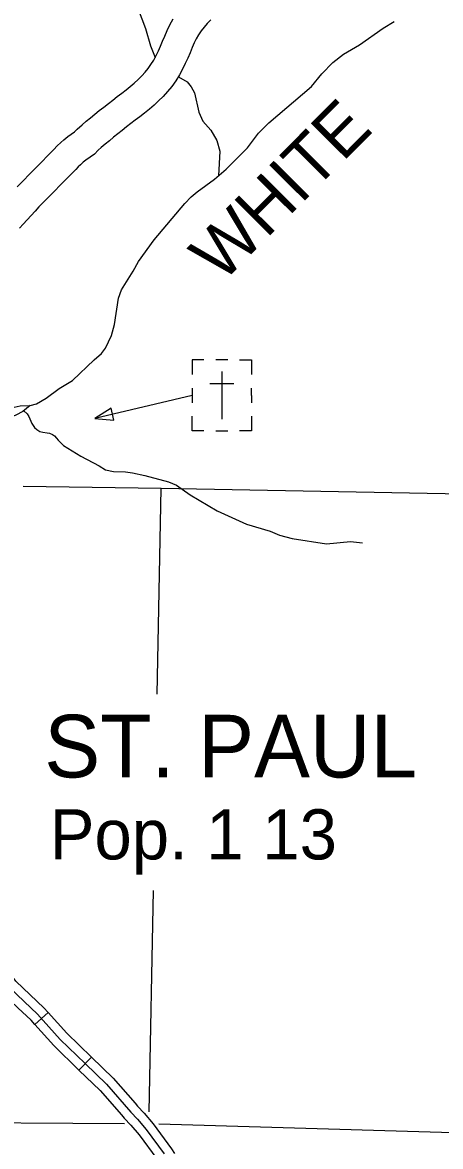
# Model space of a CAD drawing. Extents: x 0 to 3171, y 0 to 2059.
# Drawn here: x 1604.6 to 1663.2, y 497.4 to 655.3 of the extents above; entities that cross this region are included whole.
import ezdxf

# ---------------------------------------------------------------- set-up
doc = ezdxf.new("R2010")
doc.units = 0
for name, color, linetype in [('Level 10', 7, 'Continuous'), ('Level 32', 7, 'Continuous'), ('Level 35', 7, 'Continuous'), ('Level 4', 7, 'Continuous'), ('Level 45', 7, 'Continuous'), ('Level 5', 7, 'Continuous'), ('Level 57', 7, 'Continuous'), ('Level 6', 7, 'Continuous')]:
    doc.layers.add(name, color=color, linetype=linetype)

msp = doc.modelspace()

# ---------------------------------------------------------------- linework, layer by layer
at = {"layer": 'Level 10'}
for points in [[(1603.86, 632.22), (1609.01, 637.47), (1609.45, 637.96), (1609.96, 638.42), (1610.39, 638.8), (1610.95, 639.28), (1611.89, 639.91), (1612.25, 640.33), (1612.96, 640.93), (1613.55, 641.43), (1614.15, 641.91), (1614.75, 642.4), (1615.37, 642.91), (1616.01, 643.41), (1616.64, 643.91), (1617.26, 644.39), (1617.89, 644.88), (1618.52, 645.35), (1619.12, 645.82), (1619.7, 646.3), (1620.27, 646.79), (1620.82, 647.29), (1621.33, 647.8), (1621.8, 648.31), (1622.23, 648.84), (1622.62, 649.4), (1623, 650.01), (1623.35, 650.65), (1623.67, 651.3), (1623.97, 651.97), (1624.25, 652.65), (1624.55, 653.37), (1624.88, 654.15), (1625.28, 654.97), (1625.75, 655.79)], [(1631.02, 655.65), (1630.52, 655.16), (1630.07, 654.64), (1629.65, 654.11), (1629.28, 653.57), (1628.96, 653.01), (1628.67, 652.43), (1628.4, 651.77), (1628.1, 651.05), (1627.79, 650.3), (1627.44, 649.53), (1627.04, 648.73), (1626.61, 647.92), (1626.11, 647.11), (1625.55, 646.32), (1624.96, 645.58), (1624.33, 644.9), (1623.69, 644.27), (1623.05, 643.68), (1622.4, 643.11), (1621.72, 642.56), (1621.05, 642.04), (1620.42, 641.56), (1619.81, 641.1), (1619.2, 640.62), (1618.59, 640.14), (1617.98, 639.66), (1617.38, 639.17), (1616.78, 638.69), (1616.2, 638.21), (1615.63, 637.74), (1615.2, 637.37), (1614.69, 636.78), (1613.48, 635.96), (1613.13, 635.66), (1612.73, 635.3), (1612.41, 635.02), (1612.07, 634.63), (1606.91, 629.39), (1606.38, 628.78), (1605.81, 628.16), (1605.25, 627.56), (1604.71, 626.98), (1604.19, 626.4)]]:
    msp.add_lwpolyline(points, dxfattribs=at)
at = {"layer": 'Level 32'}
for p, q in [((1608.22, 516.23), (1606.35, 514.56)), ((1614.26, 509.96), (1612.52, 508.17))]:
    msp.add_line(p, q, dxfattribs=at)
for points in [[(1608.22, 516.23), (1607.61, 516.9), (1605.67, 518.72), (1603.68, 520.64), (1603.13, 521.36), (1602.35, 522.42), (1602.19, 522.59)], [(1606.35, 514.56), (1605.83, 515.15), (1603.95, 516.9), (1601.8, 518.98), (1601.13, 519.86), (1600.4, 520.85), (1600.31, 520.95)], [(1613.39, 509.07), (1609.89, 512.48), (1606.72, 516.03), (1604.81, 517.81), (1602.74, 519.81)], [(1614.26, 509.96), (1610.8, 513.35), (1608.22, 516.23)], [(1612.52, 508.17), (1608.99, 511.62), (1606.35, 514.56)]]:
    msp.add_lwpolyline(points, dxfattribs=at)
at = {"layer": 'Level 35'}
for points in [[(1610.64, 667.47), (1611.78, 666.5), (1614.01, 665.54), (1614.77, 664.98), (1615.71, 663.99), (1618.43, 660.5), (1619.33, 659.48), (1620.05, 658.5), (1620.84, 657.16), (1621.87, 654.44), (1622.54, 652), (1623.19, 650.36)], [(1611.6, 605.03), (1614.64, 607.93), (1615.69, 608.79), (1616.25, 609.53), (1617.08, 611.35), (1617.51, 612.88), (1618.08, 616.58), (1618.5, 617.72), (1620.14, 620.35), (1620.89, 621.73), (1623.06, 624.77), (1627.36, 629.88), (1628.24, 630.79), (1629.12, 631.51), (1631.52, 633.27), (1633.17, 634.69), (1636.18, 637.68), (1637.71, 639.75), (1639.14, 641.21), (1645.15, 646.28), (1646.61, 648.07), (1648.15, 649.66), (1649.64, 650.84), (1651.88, 652.13), (1655.19, 654.5), (1656.73, 655.44)], [(1626.46, 647.66), (1627.69, 646.96), (1628.28, 646.27), (1628.72, 645.41), (1629.35, 642.71), (1629.89, 641.44), (1631, 640.16), (1631.88, 638.72), (1632.28, 637.21), (1632.09, 633.75)], [(1605.68, 601.48), (1606.54, 601.73), (1607.91, 602.53), (1609.74, 603.87), (1611.6, 605.03)], [(1577.03, 595.99), (1578.51, 596.85), (1579.65, 597.21), (1583.72, 597.05), (1590.23, 597.53), (1593.42, 598.66), (1594.96, 599.37), (1596.12, 599.79), (1597.5, 599.94), (1599.09, 599.96), (1600.37, 600.19), (1601.5, 600.5), (1603.44, 601.28), (1604.26, 601.45), (1605.68, 601.48)], [(1605.68, 601.48), (1604.64, 600.65), (1603.66, 600.16), (1599.73, 598.53), (1598.91, 598.34), (1595.25, 598.14), (1593.37, 597.42), (1592.21, 596.9), (1589.62, 596.26), (1585.84, 595.7), (1582.98, 595.73), (1579.38, 595.59), (1578.63, 595.63), (1577.03, 595.99)], [(1604.79, 600.77), (1605.25, 600.31), (1605.48, 599.93), (1605.93, 598.96), (1606.28, 598.43), (1606.61, 598.11), (1607.02, 597.86), (1607.44, 597.75), (1608.05, 597.68), (1608.39, 597.59), (1608.8, 597.42), (1609.07, 597.25), (1609.37, 596.93), (1609.6, 596.65), (1609.93, 596.28), (1610.36, 595.88), (1612.8, 594.38), (1615.34, 593.04), (1616.23, 592.44), (1617.34, 592.22), (1619.07, 592.16), (1620.05, 592.02), (1621.78, 591.65), (1625.1, 590.78), (1626.21, 590.33), (1628.1, 588.95), (1631.91, 586.69), (1636.02, 584.81), (1639.32, 583.86), (1640.65, 583.31), (1642.45, 582.84), (1647.25, 582.08), (1650.62, 582.41), (1652.28, 582.23)]]:
    msp.add_lwpolyline(points, dxfattribs=at)
at = {"layer": 'Level 4'}
msp.add_lwpolyline([(1833.16, 585.04), (1799.55, 585.69), (1757.15, 586.82), (1712.21, 587.86), (1668.84, 589.01), (1624.05, 589.83), (1604.7, 590.1)], dxfattribs=at)
at = {"layer": 'Level 45'}
for points in [[(1614.26, 509.96), (1617.3, 507.04), (1620.38, 503.51)], [(1613.39, 509.07), (1616.39, 506.17), (1619.81, 502.26), (1620.73, 501.27), (1621.93, 499.84), (1624.46, 496.39)], [(1612.52, 508.17), (1615.48, 505.31), (1618.5, 501.86)], [(1620.38, 503.51), (1620.74, 503.09), (1621.66, 502.1), (1622.92, 500.62), (1625.49, 497.1), (1625.91, 496.44)], [(1618.5, 501.86), (1618.88, 501.42), (1619.79, 500.44), (1620.95, 499.07), (1623.43, 495.68), (1623.81, 495.09)]]:
    msp.add_lwpolyline(points, dxfattribs=at)
at = {"layer": 'Level 5'}
for points in [[(1623.5, 560.98), (1624.05, 589.83)], [(1622.37, 502.28), (1622.96, 533.4)], [(1589.82, 500.85), (1618.9, 500.68)], [(1623.7, 500.62), (1698.24, 498.43), (1710.23, 498.22)]]:
    msp.add_lwpolyline(points, dxfattribs=at)
at = {"layer": 'Level 57'}
for p, q in [((1633.39, 607.92), (1631.72, 607.92)), ((1632.55, 606.26), (1632.55, 599.59)), ((1628.38, 603.95), (1628.38, 601.87)), ((1630.88, 604.59), (1634.23, 604.59)), ((1636.72, 602.92), (1636.72, 603.95)), ((1632.55, 602.92), (1632.55, 602.92)), ((1632.55, 602.92), (1632.55, 602.92)), ((1636.72, 602.92), (1636.72, 601.87)), ((1631.72, 597.92), (1633.39, 597.92))]:
    msp.add_line(p, q, dxfattribs=at)
for points in [[(1630.05, 607.92), (1628.38, 607.92), (1628.38, 605.84)], [(1635.05, 607.92), (1636.72, 607.92), (1636.72, 605.84)], [(1628.38, 602.91), (1614.75, 599.69)], [(1630.05, 597.92), (1628.38, 597.92), (1628.38, 600.01)], [(1636.72, 600.01), (1636.72, 597.92), (1635.05, 597.92)]]:
    msp.add_lwpolyline(points, dxfattribs=at)
msp.add_lwpolyline([(1617.43, 599.45), (1617.04, 601.1), (1614.75, 599.69)], close=True, dxfattribs=at)

# ---------------------------------------------------------------- texts
at = {"layer": 'Level 35'}
msp.add_text('WHITE', height=7.04, rotation=45.1603, dxfattribs=at).set_placement((1632.54, 618.55))
at = {"layer": 'Level 6'}
for s, height, p in [('ST. PAUL', 8.8, (1607.65, 549.26)), ('Pop. 1 13', 7.04, (1608.41, 537.75))]:
    msp.add_text(s, height=height, dxfattribs=at).set_placement(p)

doc.saveas('drawing.dxf')
